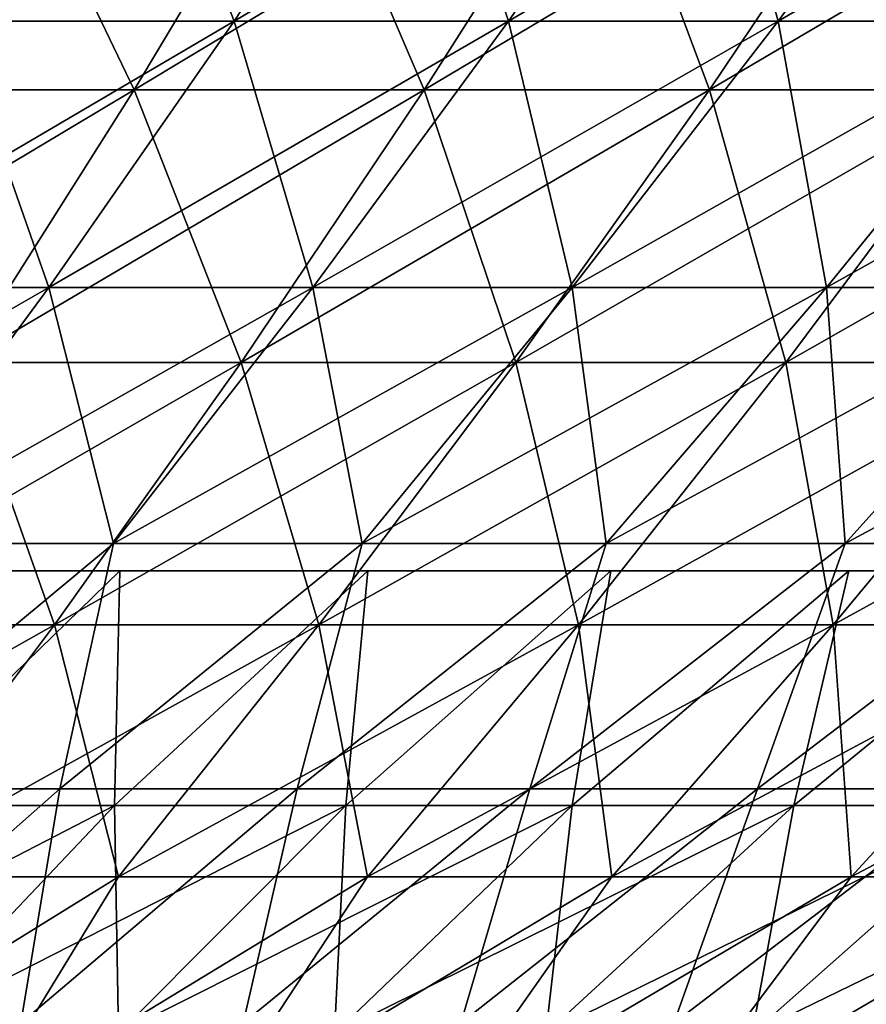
# Model space of a CAD drawing. Header units: millimetres. Extents: x -125 to 125, y -45 to 4025.
# Tile 577 of 656: x 31.91 to 37.77, y 3917.46 to 3924.28. Entities that reach past the tile are written whole.
import ezdxf

# ---------------------------------------------------------------- set-up
doc = ezdxf.new("R2010")
doc.units = ezdxf.units.MM
doc.header["$LTSCALE"] = 6.999206
for name, color, linetype in [('21', 7, 'CONTINUOUS'), ('22', 7, 'CONTINUOUS'), ('23', 7, 'CONTINUOUS'), ('24', 7, 'CONTINUOUS'), ('33', 7, 'CONTINUOUS')]:
    doc.layers.add(name, color=color, linetype=linetype)

msp = doc.modelspace()

# ---------------------------------------------------------------- linework, layer by layer
at = {"layer": '21', "color": 7, "linetype": 'CONTINUOUS'}
for points in [[(30.6613, 3923.7903, 66.6444), (32.6991, 3923.7903, 65.6686), (31.7594, 3925.7477, 69.0313), (30.6613, 3923.7903, 66.6444)], [(31.7594, 3925.7477, 69.0313), (32.6991, 3923.7903, 65.6686), (33.8702, 3925.7477, 68.0205), (31.7594, 3925.7477, 69.0313)], [(32.6991, 3923.7903, 65.6686), (34.7058, 3923.7903, 64.6304), (33.8702, 3925.7477, 68.0205), (32.6991, 3923.7903, 65.6686)], [(33.8702, 3925.7477, 68.0205), (34.7058, 3923.7903, 64.6304), (35.9488, 3925.7477, 66.9452), (33.8702, 3925.7477, 68.0205)], [(34.7058, 3923.7903, 64.6304), (36.6797, 3923.7903, 63.531), (35.9488, 3925.7477, 66.9452), (34.7058, 3923.7903, 64.6304)], [(35.9488, 3925.7477, 66.9452), (36.6797, 3923.7903, 63.531), (37.9934, 3925.7477, 65.8064), (35.9488, 3925.7477, 66.9452)], [(36.6797, 3923.7903, 63.531), (38.6187, 3923.7903, 62.3713), (37.9934, 3925.7477, 65.8064), (36.6797, 3923.7903, 63.531)], [(30.6613, 3923.7903, 66.6444), (31.5055, 3921.9024, 63.2715), (32.6991, 3923.7903, 65.6686), (30.6613, 3923.7903, 66.6444)], [(31.5055, 3921.9024, 63.2715), (33.439, 3921.9024, 62.2713), (32.6991, 3923.7903, 65.6686), (31.5055, 3921.9024, 63.2715)], [(32.6991, 3923.7903, 65.6686), (33.439, 3921.9024, 62.2713), (34.7058, 3923.7903, 64.6304), (32.6991, 3923.7903, 65.6686)], [(33.439, 3921.9024, 62.2713), (35.3408, 3921.9024, 61.212), (34.7058, 3923.7903, 64.6304), (33.439, 3921.9024, 62.2713)], [(34.7058, 3923.7903, 64.6304), (35.3408, 3921.9024, 61.212), (36.6797, 3923.7903, 63.531), (34.7058, 3923.7903, 64.6304)], [(35.3408, 3921.9024, 61.212), (37.209, 3921.9024, 60.0946), (36.6797, 3923.7903, 63.531), (35.3408, 3921.9024, 61.212)], [(36.6797, 3923.7903, 63.531), (37.209, 3921.9024, 60.0946), (38.6187, 3923.7903, 62.3713), (36.6797, 3923.7903, 63.531)], [(37.209, 3921.9024, 60.0946), (39.042, 3921.9024, 58.9203), (38.6187, 3923.7903, 62.3713), (37.209, 3921.9024, 60.0946)], [(30.2902, 3920.0853, 60.831), (32.1491, 3920.0853, 59.8693), (31.5055, 3921.9024, 63.2715), (30.2902, 3920.0853, 60.831)], [(31.5055, 3921.9024, 63.2715), (32.1491, 3920.0853, 59.8693), (33.439, 3921.9024, 62.2713), (31.5055, 3921.9024, 63.2715)], [(32.1491, 3920.0853, 59.8693), (33.9776, 3920.0853, 58.8509), (33.439, 3921.9024, 62.2713), (32.1491, 3920.0853, 59.8693)], [(33.439, 3921.9024, 62.2713), (33.9776, 3920.0853, 58.8509), (35.3408, 3921.9024, 61.212), (33.439, 3921.9024, 62.2713)], [(33.9776, 3920.0853, 58.8509), (35.7738, 3920.0853, 57.7766), (35.3408, 3921.9024, 61.212), (33.9776, 3920.0853, 58.8509)], [(35.3408, 3921.9024, 61.212), (35.7738, 3920.0853, 57.7766), (37.209, 3921.9024, 60.0946), (35.3408, 3921.9024, 61.212)], [(35.7738, 3920.0853, 57.7766), (37.536, 3920.0853, 56.6476), (37.209, 3921.9024, 60.0946), (35.7738, 3920.0853, 57.7766)], [(37.209, 3921.9024, 60.0946), (37.536, 3920.0853, 56.6476), (39.042, 3921.9024, 58.9203), (37.209, 3921.9024, 60.0946)], [(37.536, 3920.0853, 56.6476), (39.2627, 3920.0853, 55.4648), (39.042, 3921.9024, 58.9203), (37.536, 3920.0853, 56.6476)], [(30.2902, 3920.0853, 60.831), (30.8372, 3918.3403, 57.4262), (32.1491, 3920.0853, 59.8693), (30.2902, 3920.0853, 60.831)], [(30.8372, 3918.3403, 57.4262), (32.5911, 3918.3403, 56.4494), (32.1491, 3920.0853, 59.8693), (30.8372, 3918.3403, 57.4262)], [(32.1491, 3920.0853, 59.8693), (32.5911, 3918.3403, 56.4494), (33.9776, 3920.0853, 58.8509), (32.1491, 3920.0853, 59.8693)], [(32.5911, 3918.3403, 56.4494), (34.314, 3918.3403, 55.4189), (33.9776, 3920.0853, 58.8509), (32.5911, 3918.3403, 56.4494)], [(33.9776, 3920.0853, 58.8509), (34.314, 3918.3403, 55.4189), (35.7738, 3920.0853, 57.7766), (33.9776, 3920.0853, 58.8509)], [(34.314, 3918.3403, 55.4189), (36.0043, 3918.3403, 54.336), (35.7738, 3920.0853, 57.7766), (34.314, 3918.3403, 55.4189)], [(35.7738, 3920.0853, 57.7766), (36.0043, 3918.3403, 54.336), (37.536, 3920.0853, 56.6476), (35.7738, 3920.0853, 57.7766)], [(36.0043, 3918.3403, 54.336), (37.6605, 3918.3403, 53.2014), (37.536, 3920.0853, 56.6476), (36.0043, 3918.3403, 54.336)], [(37.536, 3920.0853, 56.6476), (37.6605, 3918.3403, 53.2014), (39.2627, 3920.0853, 55.4648), (37.536, 3920.0853, 56.6476)], [(37.6605, 3918.3403, 53.2014), (39.281, 3918.3403, 52.0164), (39.2627, 3920.0853, 55.4648), (37.6605, 3918.3403, 53.2014)], [(29.8923, 3916.6686, 54.7335), (31.5693, 3916.6686, 53.7837), (32.5911, 3918.3403, 56.4494), (29.8923, 3916.6686, 54.7335)], [(30.8372, 3918.3403, 57.4262), (29.8923, 3916.6686, 54.7335), (32.5911, 3918.3403, 56.4494), (30.8372, 3918.3403, 57.4262)], [(31.5693, 3916.6686, 53.7837), (33.2162, 3916.6686, 52.7825), (34.314, 3918.3403, 55.4189), (31.5693, 3916.6686, 53.7837)], [(32.5911, 3918.3403, 56.4494), (31.5693, 3916.6686, 53.7837), (34.314, 3918.3403, 55.4189), (32.5911, 3918.3403, 56.4494)], [(33.2162, 3916.6686, 52.7825), (34.8313, 3916.6686, 51.7309), (36.0043, 3918.3403, 54.336), (33.2162, 3916.6686, 52.7825)], [(34.314, 3918.3403, 55.4189), (33.2162, 3916.6686, 52.7825), (36.0043, 3918.3403, 54.336), (34.314, 3918.3403, 55.4189)], [(34.8313, 3916.6686, 51.7309), (36.4132, 3916.6686, 50.6299), (37.6605, 3918.3403, 53.2014), (34.8313, 3916.6686, 51.7309)], [(36.0043, 3918.3403, 54.336), (34.8313, 3916.6686, 51.7309), (37.6605, 3918.3403, 53.2014), (36.0043, 3918.3403, 54.336)], [(36.4132, 3916.6686, 50.6299), (37.9603, 3916.6686, 49.4805), (39.281, 3918.3403, 52.0164), (36.4132, 3916.6686, 50.6299)], [(37.6605, 3918.3403, 53.2014), (36.4132, 3916.6686, 50.6299), (39.281, 3918.3403, 52.0164), (37.6605, 3918.3403, 53.2014)]]:
    msp.add_3dface(points, dxfattribs=at)
at = {"layer": '22', "color": 7, "linetype": 'CONTINUOUS'}
for points in [[(32.6991, 3923.7903, -65.6686), (30.6613, 3923.7903, -66.6444), (33.8702, 3925.7477, -68.0205), (32.6991, 3923.7903, -65.6686)], [(33.8702, 3925.7477, -68.0205), (30.6613, 3923.7903, -66.6444), (31.7594, 3925.7477, -69.0313), (33.8702, 3925.7477, -68.0205)], [(34.7058, 3923.7903, -64.6304), (32.6991, 3923.7903, -65.6686), (35.9488, 3925.7477, -66.9452), (34.7058, 3923.7903, -64.6304)], [(35.9488, 3925.7477, -66.9452), (32.6991, 3923.7903, -65.6686), (33.8702, 3925.7477, -68.0205), (35.9488, 3925.7477, -66.9452)], [(36.6797, 3923.7903, -63.531), (34.7058, 3923.7903, -64.6304), (37.9934, 3925.7477, -65.8064), (36.6797, 3923.7903, -63.531)], [(37.9934, 3925.7477, -65.8064), (34.7058, 3923.7903, -64.6304), (35.9488, 3925.7477, -66.9452), (37.9934, 3925.7477, -65.8064)], [(38.6187, 3923.7903, -62.3713), (36.6797, 3923.7903, -63.531), (40.0018, 3925.7477, -64.6052), (38.6187, 3923.7903, -62.3713)], [(40.0018, 3925.7477, -64.6052), (36.6797, 3923.7903, -63.531), (37.9934, 3925.7477, -65.8064), (40.0018, 3925.7477, -64.6052)], [(31.5055, 3921.9024, -63.2715), (29.5421, 3921.9024, -64.2117), (32.6991, 3923.7903, -65.6686), (31.5055, 3921.9024, -63.2715)], [(32.6991, 3923.7903, -65.6686), (29.5421, 3921.9024, -64.2117), (30.6613, 3923.7903, -66.6444), (32.6991, 3923.7903, -65.6686)], [(33.439, 3921.9024, -62.2713), (31.5055, 3921.9024, -63.2715), (34.7058, 3923.7903, -64.6304), (33.439, 3921.9024, -62.2713)], [(34.7058, 3923.7903, -64.6304), (31.5055, 3921.9024, -63.2715), (32.6991, 3923.7903, -65.6686), (34.7058, 3923.7903, -64.6304)], [(35.3408, 3921.9024, -61.212), (33.439, 3921.9024, -62.2713), (36.6797, 3923.7903, -63.531), (35.3408, 3921.9024, -61.212)], [(36.6797, 3923.7903, -63.531), (33.439, 3921.9024, -62.2713), (34.7058, 3923.7903, -64.6304), (36.6797, 3923.7903, -63.531)], [(37.209, 3921.9024, -60.0946), (35.3408, 3921.9024, -61.212), (38.6187, 3923.7903, -62.3713), (37.209, 3921.9024, -60.0946)], [(38.6187, 3923.7903, -62.3713), (35.3408, 3921.9024, -61.212), (36.6797, 3923.7903, -63.531), (38.6187, 3923.7903, -62.3713)], [(39.042, 3921.9024, -58.9203), (37.209, 3921.9024, -60.0946), (40.5211, 3923.7903, -61.1525), (39.042, 3921.9024, -58.9203)], [(40.5211, 3923.7903, -61.1525), (37.209, 3921.9024, -60.0946), (38.6187, 3923.7903, -62.3713), (40.5211, 3923.7903, -61.1525)], [(32.1491, 3920.0853, -59.8693), (30.2902, 3920.0853, -60.831), (33.439, 3921.9024, -62.2713), (32.1491, 3920.0853, -59.8693)], [(33.439, 3921.9024, -62.2713), (30.2902, 3920.0853, -60.831), (31.5055, 3921.9024, -63.2715), (33.439, 3921.9024, -62.2713)], [(33.9776, 3920.0853, -58.8509), (32.1491, 3920.0853, -59.8693), (35.3408, 3921.9024, -61.212), (33.9776, 3920.0853, -58.8509)], [(35.3408, 3921.9024, -61.212), (32.1491, 3920.0853, -59.8693), (33.439, 3921.9024, -62.2713), (35.3408, 3921.9024, -61.212)], [(35.7738, 3920.0853, -57.7766), (33.9776, 3920.0853, -58.8509), (37.209, 3921.9024, -60.0946), (35.7738, 3920.0853, -57.7766)], [(37.209, 3921.9024, -60.0946), (33.9776, 3920.0853, -58.8509), (35.3408, 3921.9024, -61.212), (37.209, 3921.9024, -60.0946)], [(37.536, 3920.0853, -56.6476), (35.7738, 3920.0853, -57.7766), (39.042, 3921.9024, -58.9203), (37.536, 3920.0853, -56.6476)], [(39.042, 3921.9024, -58.9203), (35.7738, 3920.0853, -57.7766), (37.209, 3921.9024, -60.0946), (39.042, 3921.9024, -58.9203)], [(39.2627, 3920.0853, -55.4648), (37.536, 3920.0853, -56.6476), (40.8379, 3921.9024, -57.69), (39.2627, 3920.0853, -55.4648)], [(40.8379, 3921.9024, -57.69), (37.536, 3920.0853, -56.6476), (39.042, 3921.9024, -58.9203), (40.8379, 3921.9024, -57.69)], [(30.8372, 3918.3403, -57.4262), (29.0542, 3918.3403, -58.3486), (32.1491, 3920.0853, -59.8693), (30.8372, 3918.3403, -57.4262)], [(32.1491, 3920.0853, -59.8693), (29.0542, 3918.3403, -58.3486), (30.2902, 3920.0853, -60.831), (32.1491, 3920.0853, -59.8693)], [(32.5911, 3918.3403, -56.4494), (30.8372, 3918.3403, -57.4262), (33.9776, 3920.0853, -58.8509), (32.5911, 3918.3403, -56.4494)], [(33.9776, 3920.0853, -58.8509), (30.8372, 3918.3403, -57.4262), (32.1491, 3920.0853, -59.8693), (33.9776, 3920.0853, -58.8509)], [(34.314, 3918.3403, -55.4189), (32.5911, 3918.3403, -56.4494), (35.7738, 3920.0853, -57.7766), (34.314, 3918.3403, -55.4189)], [(35.7738, 3920.0853, -57.7766), (32.5911, 3918.3403, -56.4494), (33.9776, 3920.0853, -58.8509), (35.7738, 3920.0853, -57.7766)], [(36.0043, 3918.3403, -54.336), (34.314, 3918.3403, -55.4189), (37.536, 3920.0853, -56.6476), (36.0043, 3918.3403, -54.336)], [(37.536, 3920.0853, -56.6476), (34.314, 3918.3403, -55.4189), (35.7738, 3920.0853, -57.7766), (37.536, 3920.0853, -56.6476)], [(37.6605, 3918.3403, -53.2014), (36.0043, 3918.3403, -54.336), (39.2627, 3920.0853, -55.4648), (37.6605, 3918.3403, -53.2014)], [(39.2627, 3920.0853, -55.4648), (36.0043, 3918.3403, -54.336), (37.536, 3920.0853, -56.6476), (39.2627, 3920.0853, -55.4648)], [(39.281, 3918.3403, -52.0164), (37.6605, 3918.3403, -53.2014), (40.9521, 3920.0853, -54.2294), (39.281, 3918.3403, -52.0164)], [(40.9521, 3920.0853, -54.2294), (37.6605, 3918.3403, -53.2014), (39.2627, 3920.0853, -55.4648), (40.9521, 3920.0853, -54.2294)], [(30.8372, 3918.3403, -57.4262), (32.5911, 3918.3403, -56.4494), (29.8923, 3916.6686, -54.7335), (30.8372, 3918.3403, -57.4262)], [(29.8923, 3916.6686, -54.7335), (32.5911, 3918.3403, -56.4494), (31.5693, 3916.6686, -53.7837), (29.8923, 3916.6686, -54.7335)], [(32.5911, 3918.3403, -56.4494), (34.314, 3918.3403, -55.4189), (31.5693, 3916.6686, -53.7837), (32.5911, 3918.3403, -56.4494)], [(31.5693, 3916.6686, -53.7837), (34.314, 3918.3403, -55.4189), (33.2162, 3916.6686, -52.7825), (31.5693, 3916.6686, -53.7837)], [(34.314, 3918.3403, -55.4189), (36.0043, 3918.3403, -54.336), (33.2162, 3916.6686, -52.7825), (34.314, 3918.3403, -55.4189)], [(33.2162, 3916.6686, -52.7825), (36.0043, 3918.3403, -54.336), (34.8313, 3916.6686, -51.7309), (33.2162, 3916.6686, -52.7825)], [(36.0043, 3918.3403, -54.336), (37.6605, 3918.3403, -53.2014), (34.8313, 3916.6686, -51.7309), (36.0043, 3918.3403, -54.336)], [(34.8313, 3916.6686, -51.7309), (37.6605, 3918.3403, -53.2014), (36.4132, 3916.6686, -50.6299), (34.8313, 3916.6686, -51.7309)], [(37.6605, 3918.3403, -53.2014), (39.281, 3918.3403, -52.0164), (36.4132, 3916.6686, -50.6299), (37.6605, 3918.3403, -53.2014)], [(36.4132, 3916.6686, -50.6299), (39.281, 3918.3403, -52.0164), (37.9603, 3916.6686, -49.4805), (36.4132, 3916.6686, -50.6299)]]:
    msp.add_3dface(points, dxfattribs=at)
at = {"layer": '23', "color": 7, "linetype": 'CONTINUOUS'}
for points in [[(30.6118, 3926.1831, -66.5368), (31.4607, 3924.2661, -63.1815), (32.6463, 3926.1831, -65.5625), (30.6118, 3926.1831, -66.5368)], [(31.4607, 3924.2661, -63.1815), (33.3914, 3924.2661, -62.1827), (32.6463, 3926.1831, -65.5625), (31.4607, 3924.2661, -63.1815)], [(32.6463, 3926.1831, -65.5625), (33.3914, 3924.2661, -62.1827), (34.6498, 3926.1831, -64.5261), (32.6463, 3926.1831, -65.5625)], [(33.3914, 3924.2661, -62.1827), (35.2905, 3924.2661, -61.125), (34.6498, 3926.1831, -64.5261), (33.3914, 3924.2661, -62.1827)], [(34.6498, 3926.1831, -64.5261), (35.2905, 3924.2661, -61.125), (36.6204, 3926.1831, -63.4285), (34.6498, 3926.1831, -64.5261)], [(35.2905, 3924.2661, -61.125), (37.1561, 3924.2661, -60.0092), (36.6204, 3926.1831, -63.4285), (35.2905, 3924.2661, -61.125)], [(36.6204, 3926.1831, -63.4285), (37.1561, 3924.2661, -60.0092), (38.5564, 3926.1831, -62.2706), (36.6204, 3926.1831, -63.4285)], [(37.1561, 3924.2661, -60.0092), (38.9865, 3924.2661, -58.8365), (38.5564, 3926.1831, -62.2706), (37.1561, 3924.2661, -60.0092)], [(30.2527, 3922.4206, -60.7556), (32.1093, 3922.4206, -59.7952), (31.4607, 3924.2661, -63.1815), (30.2527, 3922.4206, -60.7556)], [(31.4607, 3924.2661, -63.1815), (32.1093, 3922.4206, -59.7952), (33.3914, 3924.2661, -62.1827), (31.4607, 3924.2661, -63.1815)], [(32.1093, 3922.4206, -59.7952), (33.9355, 3922.4206, -58.778), (33.3914, 3924.2661, -62.1827), (32.1093, 3922.4206, -59.7952)], [(33.3914, 3924.2661, -62.1827), (33.9355, 3922.4206, -58.778), (35.2905, 3924.2661, -61.125), (33.3914, 3924.2661, -62.1827)], [(33.9355, 3922.4206, -58.778), (35.7295, 3922.4206, -57.7051), (35.2905, 3924.2661, -61.125), (33.9355, 3922.4206, -58.778)], [(35.2905, 3924.2661, -61.125), (35.7295, 3922.4206, -57.7051), (37.1561, 3924.2661, -60.0092), (35.2905, 3924.2661, -61.125)], [(35.7295, 3922.4206, -57.7051), (37.4896, 3922.4206, -56.5774), (37.1561, 3924.2661, -60.0092), (35.7295, 3922.4206, -57.7051)], [(37.1561, 3924.2661, -60.0092), (37.4896, 3922.4206, -56.5774), (38.9865, 3924.2661, -58.8365), (37.1561, 3924.2661, -60.0092)], [(37.4896, 3922.4206, -56.5774), (39.2141, 3922.4206, -55.3961), (38.9865, 3924.2661, -58.8365), (37.4896, 3922.4206, -56.5774)], [(30.2527, 3922.4206, -60.7556), (30.8044, 3920.6481, -57.3651), (32.1093, 3922.4206, -59.7952), (30.2527, 3922.4206, -60.7556)], [(30.8044, 3920.6481, -57.3651), (32.5564, 3920.6481, -56.3893), (32.1093, 3922.4206, -59.7952), (30.8044, 3920.6481, -57.3651)], [(32.1093, 3922.4206, -59.7952), (32.5564, 3920.6481, -56.3893), (33.9355, 3922.4206, -58.778), (32.1093, 3922.4206, -59.7952)], [(32.5564, 3920.6481, -56.3893), (34.2775, 3920.6481, -55.36), (33.9355, 3922.4206, -58.778), (32.5564, 3920.6481, -56.3893)], [(33.9355, 3922.4206, -58.778), (34.2775, 3920.6481, -55.36), (35.7295, 3922.4206, -57.7051), (33.9355, 3922.4206, -58.778)], [(34.2775, 3920.6481, -55.36), (35.966, 3920.6481, -54.2782), (35.7295, 3922.4206, -57.7051), (34.2775, 3920.6481, -55.36)], [(35.7295, 3922.4206, -57.7051), (35.966, 3920.6481, -54.2782), (37.4896, 3922.4206, -56.5774), (35.7295, 3922.4206, -57.7051)], [(35.966, 3920.6481, -54.2782), (37.6204, 3920.6481, -53.1448), (37.4896, 3922.4206, -56.5774), (35.966, 3920.6481, -54.2782)], [(37.4896, 3922.4206, -56.5774), (37.6204, 3920.6481, -53.1448), (39.2141, 3922.4206, -55.3961), (37.4896, 3922.4206, -56.5774)], [(37.6204, 3920.6481, -53.1448), (39.2392, 3920.6481, -51.9611), (39.2141, 3922.4206, -55.3961), (37.6204, 3920.6481, -53.1448)], [(30.5122, 3918.9496, -54.3261), (32.1858, 3918.9496, -53.3516), (32.5564, 3920.6481, -56.3893), (30.5122, 3918.9496, -54.3261)], [(30.8044, 3920.6481, -57.3651), (30.5122, 3918.9496, -54.3261), (32.5564, 3920.6481, -56.3893), (30.8044, 3920.6481, -57.3651)], [(32.1858, 3918.9496, -53.3516), (33.8283, 3918.9496, -52.3255), (34.2775, 3920.6481, -55.36), (32.1858, 3918.9496, -53.3516)], [(32.5564, 3920.6481, -56.3893), (32.1858, 3918.9496, -53.3516), (34.2775, 3920.6481, -55.36), (32.5564, 3920.6481, -56.3893)], [(33.8283, 3918.9496, -52.3255), (35.4381, 3918.9496, -51.249), (35.966, 3920.6481, -54.2782), (33.8283, 3918.9496, -52.3255)], [(34.2775, 3920.6481, -55.36), (33.8283, 3918.9496, -52.3255), (35.966, 3920.6481, -54.2782), (34.2775, 3920.6481, -55.36)], [(35.4381, 3918.9496, -51.249), (37.0137, 3918.9496, -50.1229), (37.6204, 3920.6481, -53.1448), (35.4381, 3918.9496, -51.249)], [(35.966, 3920.6481, -54.2782), (35.4381, 3918.9496, -51.249), (37.6204, 3920.6481, -53.1448), (35.966, 3920.6481, -54.2782)], [(37.0137, 3918.9496, -50.1229), (38.5536, 3918.9496, -48.9484), (39.2392, 3920.6481, -51.9611), (37.0137, 3918.9496, -50.1229)], [(37.6204, 3920.6481, -53.1448), (37.0137, 3918.9496, -50.1229), (39.2392, 3920.6481, -51.9611), (37.6204, 3920.6481, -53.1448)], [(30.3464, 3917.3266, -51.1324), (31.9155, 3917.3266, -50.168), (32.1858, 3918.9496, -53.3516), (30.3464, 3917.3266, -51.1324)], [(30.5122, 3918.9496, -54.3261), (30.3464, 3917.3266, -51.1324), (32.1858, 3918.9496, -53.3516), (30.5122, 3918.9496, -54.3261)], [(31.9155, 3917.3266, -50.168), (33.454, 3917.3266, -49.1555), (33.8283, 3918.9496, -52.3255), (31.9155, 3917.3266, -50.168)], [(32.1858, 3918.9496, -53.3516), (31.9155, 3917.3266, -50.168), (33.8283, 3918.9496, -52.3255), (32.1858, 3918.9496, -53.3516)], [(33.454, 3917.3266, -49.1555), (34.9604, 3917.3266, -48.0958), (35.4381, 3918.9496, -51.249), (33.454, 3917.3266, -49.1555)], [(33.8283, 3918.9496, -52.3255), (33.454, 3917.3266, -49.1555), (35.4381, 3918.9496, -51.249), (33.8283, 3918.9496, -52.3255)], [(34.9604, 3917.3266, -48.0958), (36.4332, 3917.3266, -46.9899), (37.0137, 3918.9496, -50.1229), (34.9604, 3917.3266, -48.0958)], [(35.4381, 3918.9496, -51.249), (34.9604, 3917.3266, -48.0958), (37.0137, 3918.9496, -50.1229), (35.4381, 3918.9496, -51.249)], [(36.4332, 3917.3266, -46.9899), (37.8711, 3917.3266, -45.839), (38.5536, 3918.9496, -48.9484), (36.4332, 3917.3266, -46.9899)], [(37.0137, 3918.9496, -50.1229), (36.4332, 3917.3266, -46.9899), (38.5536, 3918.9496, -48.9484), (37.0137, 3918.9496, -50.1229)]]:
    msp.add_3dface(points, dxfattribs=at)
at = {"layer": '24', "color": 7, "linetype": 'CONTINUOUS'}
for points in [[(31.4607, 3924.2661, 63.1815), (29.5001, 3924.2661, 64.1204), (32.6463, 3926.1831, 65.5625), (31.4607, 3924.2661, 63.1815)], [(32.6463, 3926.1831, 65.5625), (29.5001, 3924.2661, 64.1204), (30.6118, 3926.1831, 66.5368), (32.6463, 3926.1831, 65.5625)], [(33.3914, 3924.2661, 62.1827), (31.4607, 3924.2661, 63.1815), (34.6498, 3926.1831, 64.5261), (33.3914, 3924.2661, 62.1827)], [(34.6498, 3926.1831, 64.5261), (31.4607, 3924.2661, 63.1815), (32.6463, 3926.1831, 65.5625), (34.6498, 3926.1831, 64.5261)], [(35.2905, 3924.2661, 61.125), (33.3914, 3924.2661, 62.1827), (36.6204, 3926.1831, 63.4285), (35.2905, 3924.2661, 61.125)], [(36.6204, 3926.1831, 63.4285), (33.3914, 3924.2661, 62.1827), (34.6498, 3926.1831, 64.5261), (36.6204, 3926.1831, 63.4285)], [(37.1561, 3924.2661, 60.0092), (35.2905, 3924.2661, 61.125), (38.5564, 3926.1831, 62.2706), (37.1561, 3924.2661, 60.0092)], [(38.5564, 3926.1831, 62.2706), (35.2905, 3924.2661, 61.125), (36.6204, 3926.1831, 63.4285), (38.5564, 3926.1831, 62.2706)], [(38.9865, 3924.2661, 58.8365), (37.1561, 3924.2661, 60.0092), (40.4557, 3926.1831, 61.0538), (38.9865, 3924.2661, 58.8365)], [(40.4557, 3926.1831, 61.0538), (37.1561, 3924.2661, 60.0092), (38.5564, 3926.1831, 62.2706), (40.4557, 3926.1831, 61.0538)], [(32.1093, 3922.4206, 59.7952), (30.2527, 3922.4206, 60.7556), (33.3914, 3924.2661, 62.1827), (32.1093, 3922.4206, 59.7952)], [(33.3914, 3924.2661, 62.1827), (30.2527, 3922.4206, 60.7556), (31.4607, 3924.2661, 63.1815), (33.3914, 3924.2661, 62.1827)], [(33.9355, 3922.4206, 58.778), (32.1093, 3922.4206, 59.7952), (35.2905, 3924.2661, 61.125), (33.9355, 3922.4206, 58.778)], [(35.2905, 3924.2661, 61.125), (32.1093, 3922.4206, 59.7952), (33.3914, 3924.2661, 62.1827), (35.2905, 3924.2661, 61.125)], [(35.7295, 3922.4206, 57.7051), (33.9355, 3922.4206, 58.778), (37.1561, 3924.2661, 60.0092), (35.7295, 3922.4206, 57.7051)], [(37.1561, 3924.2661, 60.0092), (33.9355, 3922.4206, 58.778), (35.2905, 3924.2661, 61.125), (37.1561, 3924.2661, 60.0092)], [(37.4896, 3922.4206, 56.5774), (35.7295, 3922.4206, 57.7051), (38.9865, 3924.2661, 58.8365), (37.4896, 3922.4206, 56.5774)], [(38.9865, 3924.2661, 58.8365), (35.7295, 3922.4206, 57.7051), (37.1561, 3924.2661, 60.0092), (38.9865, 3924.2661, 58.8365)], [(39.2141, 3922.4206, 55.3961), (37.4896, 3922.4206, 56.5774), (40.7799, 3924.2661, 57.608), (39.2141, 3922.4206, 55.3961)], [(40.7799, 3924.2661, 57.608), (37.4896, 3922.4206, 56.5774), (38.9865, 3924.2661, 58.8365), (40.7799, 3924.2661, 57.608)], [(30.8044, 3920.6481, 57.3651), (29.0233, 3920.6481, 58.2866), (32.1093, 3922.4206, 59.7952), (30.8044, 3920.6481, 57.3651)], [(32.1093, 3922.4206, 59.7952), (29.0233, 3920.6481, 58.2866), (30.2527, 3922.4206, 60.7556), (32.1093, 3922.4206, 59.7952)], [(32.5564, 3920.6481, 56.3893), (30.8044, 3920.6481, 57.3651), (33.9355, 3922.4206, 58.778), (32.5564, 3920.6481, 56.3893)], [(33.9355, 3922.4206, 58.778), (30.8044, 3920.6481, 57.3651), (32.1093, 3922.4206, 59.7952), (33.9355, 3922.4206, 58.778)], [(34.2775, 3920.6481, 55.36), (32.5564, 3920.6481, 56.3893), (35.7295, 3922.4206, 57.7051), (34.2775, 3920.6481, 55.36)], [(35.7295, 3922.4206, 57.7051), (32.5564, 3920.6481, 56.3893), (33.9355, 3922.4206, 58.778), (35.7295, 3922.4206, 57.7051)], [(35.966, 3920.6481, 54.2782), (34.2775, 3920.6481, 55.36), (37.4896, 3922.4206, 56.5774), (35.966, 3920.6481, 54.2782)], [(37.4896, 3922.4206, 56.5774), (34.2775, 3920.6481, 55.36), (35.7295, 3922.4206, 57.7051), (37.4896, 3922.4206, 56.5774)], [(37.6204, 3920.6481, 53.1448), (35.966, 3920.6481, 54.2782), (39.2141, 3922.4206, 55.3961), (37.6204, 3920.6481, 53.1448)], [(39.2141, 3922.4206, 55.3961), (35.966, 3920.6481, 54.2782), (37.4896, 3922.4206, 56.5774), (39.2141, 3922.4206, 55.3961)], [(39.2392, 3920.6481, 51.9611), (37.6204, 3920.6481, 53.1448), (40.9014, 3922.4206, 54.1622), (39.2392, 3920.6481, 51.9611)], [(40.9014, 3922.4206, 54.1622), (37.6204, 3920.6481, 53.1448), (39.2141, 3922.4206, 55.3961), (40.9014, 3922.4206, 54.1622)], [(30.8044, 3920.6481, 57.3651), (32.5564, 3920.6481, 56.3893), (30.5122, 3918.9496, 54.3261), (30.8044, 3920.6481, 57.3651)], [(30.5122, 3918.9496, 54.3261), (32.5564, 3920.6481, 56.3893), (32.1858, 3918.9496, 53.3516), (30.5122, 3918.9496, 54.3261)], [(32.5564, 3920.6481, 56.3893), (34.2775, 3920.6481, 55.36), (32.1858, 3918.9496, 53.3516), (32.5564, 3920.6481, 56.3893)], [(32.1858, 3918.9496, 53.3516), (34.2775, 3920.6481, 55.36), (33.8283, 3918.9496, 52.3255), (32.1858, 3918.9496, 53.3516)], [(34.2775, 3920.6481, 55.36), (35.966, 3920.6481, 54.2782), (33.8283, 3918.9496, 52.3255), (34.2775, 3920.6481, 55.36)], [(33.8283, 3918.9496, 52.3255), (35.966, 3920.6481, 54.2782), (35.4382, 3918.9496, 51.249), (33.8283, 3918.9496, 52.3255)], [(35.966, 3920.6481, 54.2782), (37.6204, 3920.6481, 53.1448), (35.4382, 3918.9496, 51.249), (35.966, 3920.6481, 54.2782)], [(35.4382, 3918.9496, 51.249), (37.6204, 3920.6481, 53.1448), (37.0137, 3918.9496, 50.1229), (35.4382, 3918.9496, 51.249)], [(37.6204, 3920.6481, 53.1448), (39.2392, 3920.6481, 51.9611), (37.0137, 3918.9496, 50.1229), (37.6204, 3920.6481, 53.1448)], [(37.0137, 3918.9496, 50.1229), (39.2392, 3920.6481, 51.9611), (38.5536, 3918.9496, 48.9484), (37.0137, 3918.9496, 50.1229)], [(30.5122, 3918.9496, 54.3261), (32.1858, 3918.9496, 53.3516), (30.3464, 3917.3266, 51.1324), (30.5122, 3918.9496, 54.3261)], [(30.3464, 3917.3266, 51.1324), (32.1858, 3918.9496, 53.3516), (31.9155, 3917.3266, 50.168), (30.3464, 3917.3266, 51.1324)], [(32.1858, 3918.9496, 53.3516), (33.8283, 3918.9496, 52.3255), (31.9155, 3917.3266, 50.168), (32.1858, 3918.9496, 53.3516)], [(31.9155, 3917.3266, 50.168), (33.8283, 3918.9496, 52.3255), (33.454, 3917.3266, 49.1555), (31.9155, 3917.3266, 50.168)], [(33.8283, 3918.9496, 52.3255), (35.4382, 3918.9496, 51.249), (33.454, 3917.3266, 49.1555), (33.8283, 3918.9496, 52.3255)], [(33.454, 3917.3266, 49.1555), (35.4382, 3918.9496, 51.249), (34.9604, 3917.3266, 48.0958), (33.454, 3917.3266, 49.1555)], [(35.4382, 3918.9496, 51.249), (37.0137, 3918.9496, 50.1229), (34.9604, 3917.3266, 48.0958), (35.4382, 3918.9496, 51.249)], [(34.9604, 3917.3266, 48.0958), (37.0137, 3918.9496, 50.1229), (36.4332, 3917.3266, 46.9899), (34.9604, 3917.3266, 48.0958)], [(37.0137, 3918.9496, 50.1229), (38.5536, 3918.9496, 48.9484), (36.4332, 3917.3266, 46.9899), (37.0137, 3918.9496, 50.1229)], [(36.4332, 3917.3266, 46.9899), (38.5536, 3918.9496, 48.9484), (37.8711, 3917.3266, 45.839), (36.4332, 3917.3266, 46.9899)]]:
    msp.add_3dface(points, dxfattribs=at)
at = {"layer": '33', "color": 7, "linetype": 'CONTINUOUS'}
for points in [[(32.6014, 3920.458, -55.126), (30.9326, 3918.8343, -52.9412), (30.8538, 3920.458, -56.1229), (32.6014, 3920.458, -55.126)], [(30.8538, 3920.458, 56.1229), (30.9326, 3918.8343, 52.9412), (32.6014, 3920.458, 55.126), (30.8538, 3920.458, 56.1229)], [(32.5641, 3918.8343, -51.9535), (30.9326, 3918.8343, -52.9412), (32.6014, 3920.458, -55.126), (32.5641, 3918.8343, -51.9535)], [(30.9326, 3918.8343, 52.9412), (32.5641, 3918.8343, 51.9535), (32.6014, 3920.458, 55.126), (30.9326, 3918.8343, 52.9412)], [(34.1641, 3918.8343, -50.9157), (32.5641, 3918.8343, -51.9535), (34.3169, 3920.458, -54.0748), (34.1641, 3918.8343, -50.9157)], [(34.3169, 3920.458, -54.0748), (32.5641, 3918.8343, -51.9535), (32.6014, 3920.458, -55.126), (34.3169, 3920.458, -54.0748)], [(32.5641, 3918.8343, 51.9535), (34.1641, 3918.8343, 50.9157), (34.3169, 3920.458, 54.0748), (32.5641, 3918.8343, 51.9535)], [(32.6014, 3920.458, 55.126), (32.5641, 3918.8343, 51.9535), (34.3169, 3920.458, 54.0748), (32.6014, 3920.458, 55.126)], [(35.7311, 3918.8343, -49.8285), (34.1641, 3918.8343, -50.9157), (35.9985, 3920.458, -52.9702), (35.7311, 3918.8343, -49.8285)], [(35.9985, 3920.458, -52.9702), (34.1641, 3918.8343, -50.9157), (34.3169, 3920.458, -54.0748), (35.9985, 3920.458, -52.9702)], [(34.1641, 3918.8343, 50.9157), (35.7311, 3918.8343, 49.8285), (35.9985, 3920.458, 52.9702), (34.1641, 3918.8343, 50.9157)], [(34.3169, 3920.458, 54.0748), (34.1641, 3918.8343, 50.9157), (35.9985, 3920.458, 52.9702), (34.3169, 3920.458, 54.0748)], [(37.2634, 3918.8343, -48.6932), (35.7311, 3918.8343, -49.8285), (37.6446, 3920.458, -51.8133), (37.2634, 3918.8343, -48.6932)], [(37.6446, 3920.458, -51.8133), (35.7311, 3918.8343, -49.8285), (35.9985, 3920.458, -52.9702), (37.6446, 3920.458, -51.8133)], [(35.7311, 3918.8343, 49.8285), (37.2634, 3918.8343, 48.6932), (37.6446, 3920.458, 51.8133), (35.7311, 3918.8343, 49.8285)], [(35.9985, 3920.458, 52.9702), (35.7311, 3918.8343, 49.8285), (37.6446, 3920.458, 51.8133), (35.9985, 3920.458, 52.9702)], [(38.7598, 3918.8343, -47.5108), (37.2634, 3918.8343, -48.6932), (39.2535, 3920.458, -50.6053), (38.7598, 3918.8343, -47.5108)], [(39.2535, 3920.458, -50.6053), (37.2634, 3918.8343, -48.6932), (37.6446, 3920.458, -51.8133), (39.2535, 3920.458, -50.6053)], [(37.2634, 3918.8343, 48.6932), (38.7598, 3918.8343, 47.5108), (39.2535, 3920.458, 50.6053), (37.2634, 3918.8343, 48.6932)], [(37.6446, 3920.458, 51.8133), (37.2634, 3918.8343, 48.6932), (39.2535, 3920.458, 50.6053), (37.6446, 3920.458, 51.8133)], [(30.9326, 3918.8343, -52.9412), (32.5641, 3918.8343, -51.9535), (29.5092, 3917.254, -50.505), (30.9326, 3918.8343, -52.9412)], [(29.5092, 3917.254, -50.505), (32.5641, 3918.8343, -51.9535), (31.0657, 3917.254, -49.5629), (29.5092, 3917.254, -50.505)], [(32.5641, 3918.8343, 51.9535), (30.9326, 3918.8343, 52.9412), (31.0657, 3917.254, 49.5629), (32.5641, 3918.8343, 51.9535)], [(32.5641, 3918.8343, -51.9535), (34.1641, 3918.8343, -50.9157), (31.0657, 3917.254, -49.5629), (32.5641, 3918.8343, -51.9535)], [(31.0657, 3917.254, -49.5629), (34.1641, 3918.8343, -50.9157), (32.592, 3917.254, -48.5727), (31.0657, 3917.254, -49.5629)], [(32.592, 3917.254, 48.5727), (32.5641, 3918.8343, 51.9535), (31.0657, 3917.254, 49.5629), (32.592, 3917.254, 48.5727)], [(34.1641, 3918.8343, 50.9157), (32.5641, 3918.8343, 51.9535), (32.592, 3917.254, 48.5727), (34.1641, 3918.8343, 50.9157)], [(34.1641, 3918.8343, -50.9157), (35.7311, 3918.8343, -49.8285), (32.592, 3917.254, -48.5727), (34.1641, 3918.8343, -50.9157)], [(32.592, 3917.254, -48.5727), (35.7311, 3918.8343, -49.8285), (34.0869, 3917.254, -47.5356), (32.592, 3917.254, -48.5727)], [(34.0869, 3917.254, 47.5356), (34.1641, 3918.8343, 50.9157), (32.592, 3917.254, 48.5727), (34.0869, 3917.254, 47.5356)], [(35.7311, 3918.8343, -49.8285), (37.2634, 3918.8343, -48.6932), (34.0869, 3917.254, -47.5356), (35.7311, 3918.8343, -49.8285)], [(34.0869, 3917.254, -47.5356), (37.2634, 3918.8343, -48.6932), (35.5487, 3917.254, -46.4525), (34.0869, 3917.254, -47.5356)], [(35.7311, 3918.8343, 49.8285), (34.1641, 3918.8343, 50.9157), (34.0869, 3917.254, 47.5356), (35.7311, 3918.8343, 49.8285)], [(35.5487, 3917.254, 46.4525), (35.7311, 3918.8343, 49.8285), (34.0869, 3917.254, 47.5356), (35.5487, 3917.254, 46.4525)], [(37.2634, 3918.8343, -48.6932), (38.7598, 3918.8343, -47.5108), (35.5487, 3917.254, -46.4525), (37.2634, 3918.8343, -48.6932)], [(35.5487, 3917.254, -46.4525), (38.7598, 3918.8343, -47.5108), (36.9762, 3917.254, -45.3245), (35.5487, 3917.254, -46.4525)], [(37.2634, 3918.8343, 48.6932), (35.7311, 3918.8343, 49.8285), (35.5487, 3917.254, 46.4525), (37.2634, 3918.8343, 48.6932)], [(36.9762, 3917.254, 45.3245), (37.2634, 3918.8343, 48.6932), (35.5487, 3917.254, 46.4525), (36.9762, 3917.254, 45.3245)], [(38.7598, 3918.8343, -47.5108), (40.2186, 3918.8343, -46.2824), (36.9762, 3917.254, -45.3245), (38.7598, 3918.8343, -47.5108)], [(36.9762, 3917.254, -45.3245), (40.2186, 3918.8343, -46.2824), (38.3679, 3917.254, -44.1526), (36.9762, 3917.254, -45.3245)], [(38.7598, 3918.8343, 47.5108), (37.2634, 3918.8343, 48.6932), (36.9762, 3917.254, 45.3245), (38.7598, 3918.8343, 47.5108)], [(38.3679, 3917.254, 44.1526), (38.7598, 3918.8343, 47.5108), (36.9762, 3917.254, 45.3245), (38.3679, 3917.254, 44.1526)]]:
    msp.add_3dface(points, dxfattribs=at)

doc.saveas('drawing.dxf')
